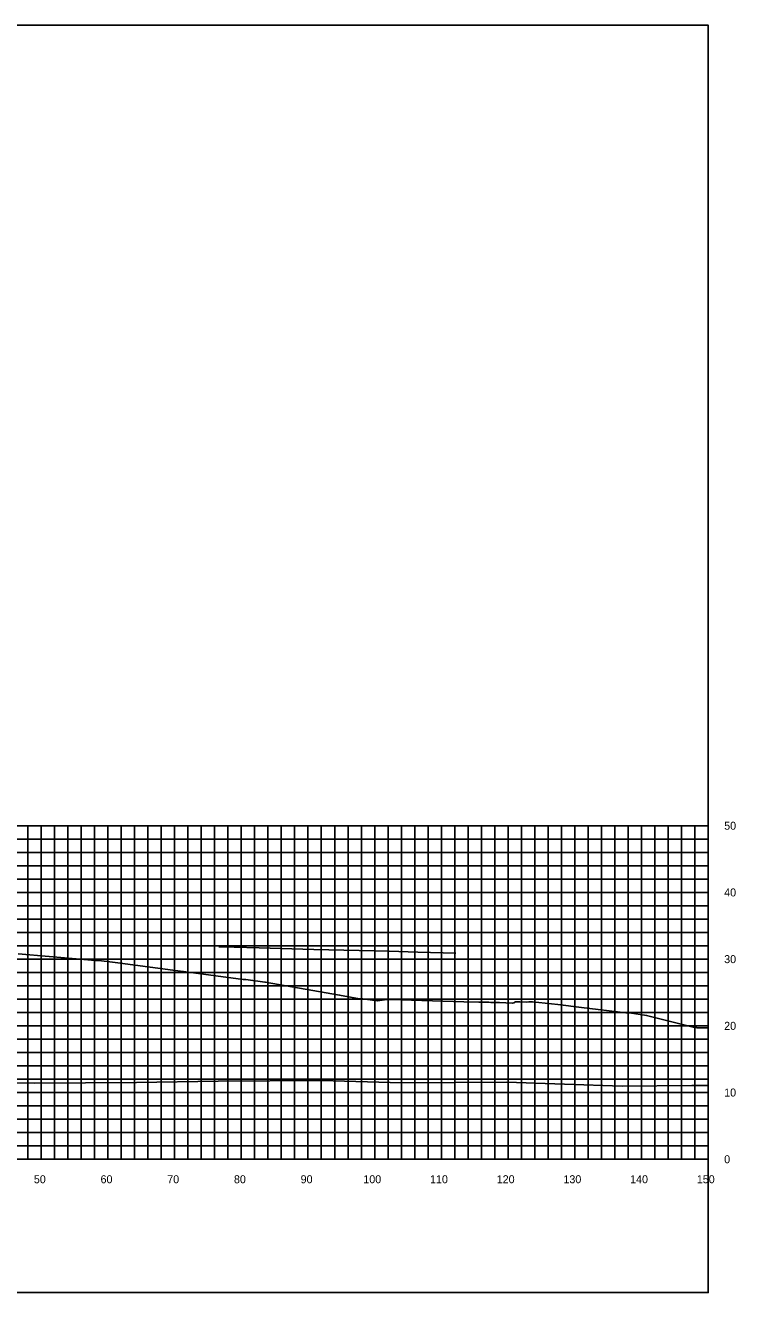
# Model space of a CAD drawing. Extents: x 1800880 to 1818864, y 245271 to 250560.
# Drawn here: x 1815808.6 to 1815915.1, y 245474.9 to 245664.9 of the extents above; entities that cross this region are included whole.
import ezdxf

# ---------------------------------------------------------------- set-up
doc = ezdxf.new("R2010")
doc.units = 0
for name, color, linetype in [('33', 7, 'Continuous'), ('CL-CNST', 7, 'Continuous'), ('DESIGN - DRAINAGE - Bridges', 7, 'Continuous'), ('Level 37', 7, 'Continuous'), ('Level 46', 7, 'Continuous'), ('Level 62', 7, 'Continuous')]:
    doc.layers.add(name, color=color, linetype=linetype)

msp = doc.modelspace()

# ---------------------------------------------------------------- linework, layer by layer
at = {"layer": 'CL-CNST'}
msp.add_lwpolyline([(1815807.53, 245525.68), (1815812.19, 245525.29), (1815819.11, 245524.69), (1815819.24, 245524.69), (1815819.63, 245524.68), (1815822.06, 245524.39), (1815831.49, 245523.13), (1815832.33, 245523.02), (1815841.25, 245521.83), (1815841.36, 245521.83), (1815841.69, 245521.84), (1815844.5, 245521.44), (1815844.57, 245521.44), (1815855.72, 245519.51), (1815858.72, 245518.93), (1815858.85, 245518.93), (1815859.22, 245518.93), (1815861.34, 245518.62), (1815861.4, 245518.63), (1815862.47, 245518.8), (1815863.59, 245518.82), (1815863.69, 245518.82), (1815863.8, 245518.82), (1815863.92, 245518.82), (1815863.98, 245518.82), (1815864.94, 245518.78), (1815865.05, 245518.78), (1815866.49, 245518.72), (1815874.38, 245518.48), (1815876.59, 245518.45), (1815877.49, 245518.43), (1815877.77, 245518.42), (1815878.1, 245518.42), (1815878.38, 245518.41), (1815878.64, 245518.4), (1815878.86, 245518.39), (1815879.07, 245518.39), (1815879.25, 245518.38), (1815879.42, 245518.38), (1815879.57, 245518.37), (1815879.71, 245518.37), (1815881.62, 245518.27), (1815881.87, 245518.34), (1815882.11, 245518.51), (1815882.15, 245518.51), (1815882.74, 245518.49), (1815883.79, 245518.45), (1815884.09, 245518.49), (1815884.15, 245518.48), (1815884.28, 245518.48), (1815884.64, 245518.48), (1815888.45, 245518.11), (1815891.99, 245517.64), (1815898.65, 245516.85), (1815898.75, 245516.85), (1815899.17, 245516.85), (1815901.75, 245516.44), (1815908.74, 245514.7), (1815908.83, 245514.7), (1815909.12, 245514.64), (1815909.19, 245514.64), (1815909.24, 245514.63), (1815909.35, 245514.61), (1815909.38, 245514.61), (1815909.8, 245514.61), (1815909.84, 245514.61), (1815910.99, 245514.57)], dxfattribs=at)
at = {"layer": 'DESIGN - DRAINAGE - Bridges'}
for p, q in [((1815910.99, 245494.89), (1815910.99, 245544.89)), ((1815911.05, 245544.89), (1815910.99, 245544.89)), ((1815911.05, 245534.89), (1815910.99, 245534.89)), ((1815911.05, 245524.89), (1815910.99, 245524.89)), ((1815911.05, 245514.89), (1815910.99, 245514.89)), ((1815911.05, 245504.89), (1815910.99, 245504.89)), ((1815610.99, 245494.89), (1815910.99, 245494.89)), ((1815810.99, 245494.83), (1815810.99, 245494.89)), ((1815820.99, 245494.83), (1815820.99, 245494.89)), ((1815830.99, 245494.83), (1815830.99, 245494.89)), ((1815840.99, 245494.83), (1815840.99, 245494.89)), ((1815850.99, 245494.83), (1815850.99, 245494.89)), ((1815860.99, 245494.83), (1815860.99, 245494.89)), ((1815870.99, 245494.83), (1815870.99, 245494.89)), ((1815880.99, 245494.83), (1815880.99, 245494.89)), ((1815890.99, 245494.83), (1815890.99, 245494.89)), ((1815900.99, 245494.83), (1815900.99, 245494.89)), ((1815910.99, 245494.83), (1815910.99, 245494.89)), ((1815911.05, 245494.89), (1815910.99, 245494.89))]:
    msp.add_line(p, q, dxfattribs=at)
at = {"layer": 'Level 37'}
msp.add_lwpolyline([(1815610.99, 245474.89), (1815910.99, 245474.89), (1815910.99, 245664.89), (1815610.99, 245664.89)], close=True, dxfattribs=at)
at = {"layer": 'Level 46'}
for p, q in [((1815610.99, 245544.89), (1815910.99, 245544.89)), ((1815808.99, 245494.89), (1815808.99, 245544.89)), ((1815810.99, 245494.89), (1815810.99, 245544.89)), ((1815812.99, 245494.89), (1815812.99, 245544.89)), ((1815814.99, 245494.89), (1815814.99, 245544.89)), ((1815816.99, 245494.89), (1815816.99, 245544.89)), ((1815818.99, 245494.89), (1815818.99, 245544.89)), ((1815820.99, 245494.89), (1815820.99, 245544.89)), ((1815822.99, 245494.89), (1815822.99, 245544.89)), ((1815824.99, 245494.89), (1815824.99, 245544.89)), ((1815826.99, 245494.89), (1815826.99, 245544.89)), ((1815828.99, 245494.89), (1815828.99, 245544.89)), ((1815830.99, 245494.89), (1815830.99, 245544.89)), ((1815832.99, 245494.89), (1815832.99, 245544.89)), ((1815834.99, 245494.89), (1815834.99, 245544.89)), ((1815836.99, 245494.89), (1815836.99, 245544.89)), ((1815838.99, 245494.89), (1815838.99, 245544.89)), ((1815840.99, 245494.89), (1815840.99, 245544.89)), ((1815842.99, 245494.89), (1815842.99, 245544.89)), ((1815844.99, 245494.89), (1815844.99, 245544.89)), ((1815846.99, 245494.89), (1815846.99, 245544.89)), ((1815848.99, 245494.89), (1815848.99, 245544.89)), ((1815850.99, 245494.89), (1815850.99, 245544.89)), ((1815852.99, 245494.89), (1815852.99, 245544.89)), ((1815854.99, 245494.89), (1815854.99, 245544.89)), ((1815856.99, 245494.89), (1815856.99, 245544.89)), ((1815858.99, 245494.89), (1815858.99, 245544.89)), ((1815860.99, 245494.89), (1815860.99, 245544.89)), ((1815862.99, 245494.89), (1815862.99, 245544.89)), ((1815864.99, 245494.89), (1815864.99, 245544.89)), ((1815866.99, 245494.89), (1815866.99, 245544.89)), ((1815868.99, 245494.89), (1815868.99, 245544.89)), ((1815870.99, 245494.89), (1815870.99, 245544.89)), ((1815872.99, 245494.89), (1815872.99, 245544.89)), ((1815874.99, 245494.89), (1815874.99, 245544.89)), ((1815876.99, 245494.89), (1815876.99, 245544.89)), ((1815878.99, 245494.89), (1815878.99, 245544.89)), ((1815880.99, 245494.89), (1815880.99, 245544.89)), ((1815882.99, 245494.89), (1815882.99, 245544.89)), ((1815884.99, 245494.89), (1815884.99, 245544.89)), ((1815886.99, 245494.89), (1815886.99, 245544.89)), ((1815888.99, 245494.89), (1815888.99, 245544.89)), ((1815890.99, 245494.89), (1815890.99, 245544.89)), ((1815892.99, 245494.89), (1815892.99, 245544.89)), ((1815894.99, 245494.89), (1815894.99, 245544.89)), ((1815896.99, 245494.89), (1815896.99, 245544.89)), ((1815898.99, 245494.89), (1815898.99, 245544.89)), ((1815900.99, 245494.89), (1815900.99, 245544.89)), ((1815902.99, 245494.89), (1815902.99, 245544.89)), ((1815904.99, 245494.89), (1815904.99, 245544.89)), ((1815906.99, 245494.89), (1815906.99, 245544.89)), ((1815908.99, 245494.89), (1815908.99, 245544.89)), ((1815910.99, 245494.89), (1815910.99, 245544.89)), ((1815610.99, 245542.89), (1815910.99, 245542.89)), ((1815610.99, 245540.89), (1815910.99, 245540.89)), ((1815610.99, 245538.89), (1815910.99, 245538.89)), ((1815610.99, 245536.89), (1815910.99, 245536.89)), ((1815610.99, 245534.89), (1815910.99, 245534.89)), ((1815610.99, 245532.89), (1815910.99, 245532.89)), ((1815610.99, 245530.89), (1815910.99, 245530.89)), ((1815610.99, 245528.89), (1815910.99, 245528.89)), ((1815610.99, 245526.89), (1815910.99, 245526.89)), ((1815610.99, 245524.89), (1815910.99, 245524.89)), ((1815610.99, 245522.89), (1815910.99, 245522.89)), ((1815610.99, 245520.89), (1815910.99, 245520.89)), ((1815610.99, 245518.89), (1815910.99, 245518.89)), ((1815610.99, 245516.89), (1815910.99, 245516.89)), ((1815610.99, 245514.89), (1815910.99, 245514.89)), ((1815610.99, 245512.89), (1815910.99, 245512.89)), ((1815610.99, 245510.89), (1815910.99, 245510.89)), ((1815610.99, 245508.89), (1815910.99, 245508.89)), ((1815610.99, 245506.89), (1815910.99, 245506.89)), ((1815610.99, 245504.89), (1815910.99, 245504.89)), ((1815610.99, 245502.89), (1815910.99, 245502.89)), ((1815610.99, 245500.89), (1815910.99, 245500.89)), ((1815610.99, 245498.89), (1815910.99, 245498.89)), ((1815610.99, 245496.89), (1815910.99, 245496.89)), ((1815610.99, 245494.89), (1815910.99, 245494.89))]:
    msp.add_line(p, q, dxfattribs=at)
at = {"layer": 'Level 62'}
for points in [[(1815837.64, 245526.72), (1815839.93, 245526.66), (1815843.65, 245526.56), (1815851.85, 245526.35), (1815863.14, 245526.06), (1815867.48, 245525.94), (1815873.18, 245525.79)], [(1815610.99, 245506.72), (1815631, 245506.59), (1815635.44, 245506.59), (1815658.76, 245506.43), (1815665.83, 245506.44), (1815686.52, 245506.29), (1815695.8, 245506.32), (1815714.27, 245506.27), (1815725.44, 245506.32), (1815742.03, 245506.34), (1815754.83, 245506.41), (1815769.78, 245506.15), (1815784.01, 245506.23), (1815797.54, 245506.38), (1815810.01, 245506.29), (1815825.29, 245506.39), (1815837.52, 245506.59), (1815853.05, 245506.69), (1815864.99, 245506.36), (1815880.8, 245506.46), (1815898.11, 245505.86), (1815908.56, 245505.94), (1815910.99, 245505.94)]]:
    msp.add_lwpolyline(points, dxfattribs=at)

# ---------------------------------------------------------------- texts
for s, p in [('50', (1815809.89, 245491.29)), ('60', (1815819.89, 245491.29)), ('70', (1815829.89, 245491.29)), ('80', (1815839.89, 245491.29)), ('90', (1815849.89, 245491.29)), ('100', (1815859.29, 245491.29)), ('110', (1815869.29, 245491.29)), ('120', (1815879.29, 245491.29)), ('130', (1815889.29, 245491.29)), ('140', (1815899.29, 245491.29)), ('150', (1815909.29, 245491.29))]:
    msp.add_text(s, height=1.2).set_placement(p)
at = {"layer": '33'}
for s, p in [('50', (1815913.39, 245544.29)), ('40', (1815913.39, 245534.29)), ('30', (1815913.39, 245524.29)), ('20', (1815913.39, 245514.29)), ('10', (1815913.39, 245504.29)), ('0', (1815913.39, 245494.29))]:
    msp.add_text(s, height=1.2, dxfattribs=at).set_placement(p)

doc.saveas('drawing.dxf')
